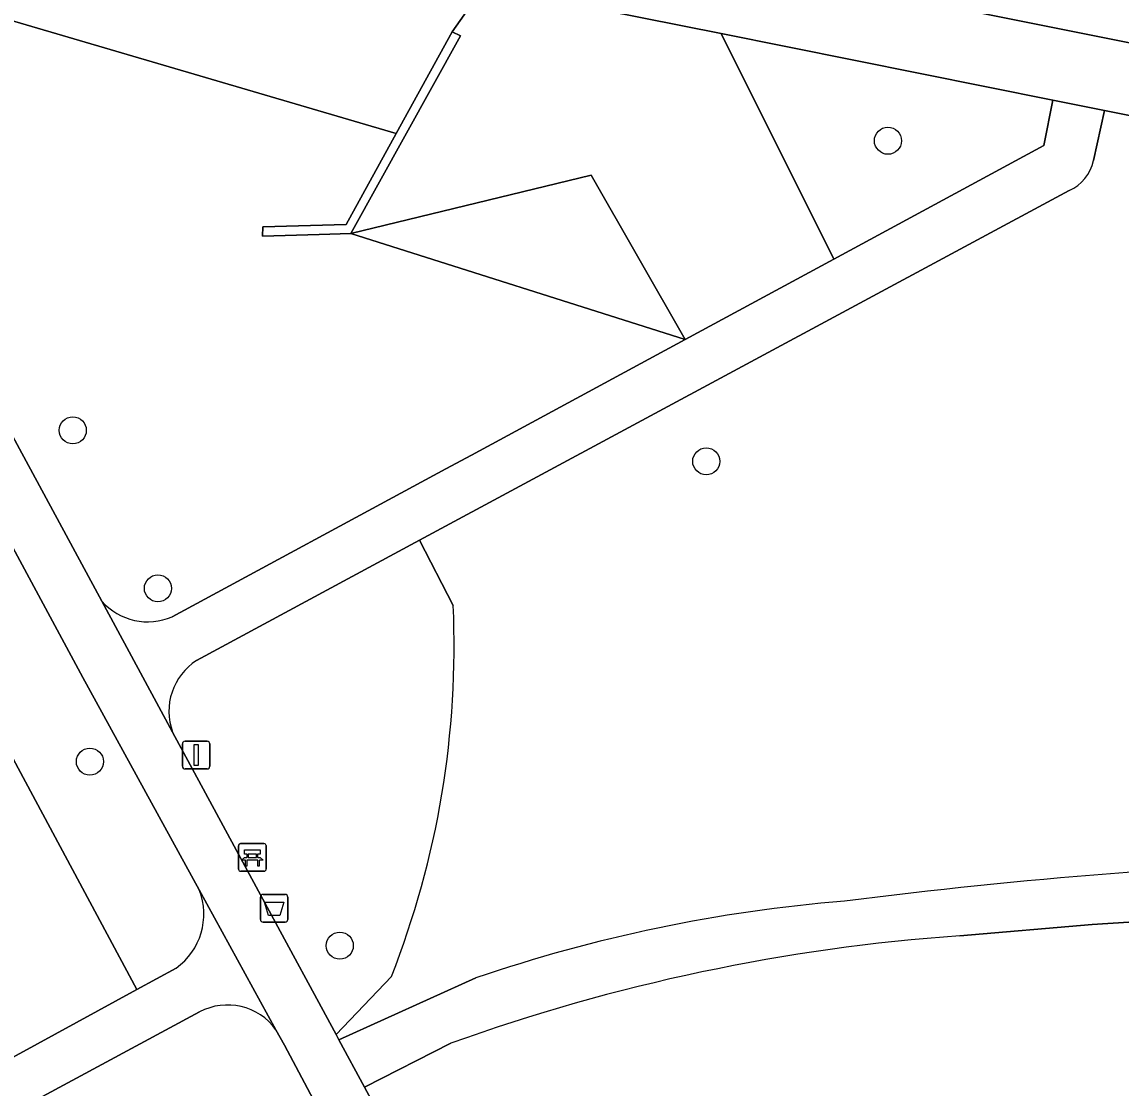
# Model space of a CAD drawing. Extents: x 161771 to 163125, y 382475 to 383179.
# Drawn here: x 162556.95 to 162596.63, y 382548.62 to 382587.11 of the extents above; entities that cross this region are included whole.
import ezdxf

# ---------------------------------------------------------------- set-up
doc = ezdxf.new("R2010")
doc.units = 0
for name, color, linetype in [('IMGEO_Afvalbak', 7, 'Continuous'), ('IMGEO_Bank', 7, 'Continuous'), ('IMGEO_Boom', 7, 'Continuous'), ('IMGEO_Groenvoorziening', 7, 'Continuous'), ('IMGEO_Hek', 7, 'Continuous'), ('IMGEO_Lichtmast', 7, 'Continuous'), ('IMGEO_Muur', 7, 'Continuous'), ('IMGEO_Rijbaan_lokaal_open', 7, 'Continuous'), ('IMGEO_Voetpad_halfverhard', 7, 'Continuous'), ('IMGEO_Voetpad_open', 7, 'Continuous')]:
    doc.layers.add(name, color=color, linetype=linetype)

msp = doc.modelspace()

# ---------------------------------------------------------------- linework, layer by layer
at = {"layer": 'IMGEO_Afvalbak'}
for p, q in [((162565.561, 382554.714), (162565.561, 382555.514)), ((162565.561, 382555.514), (162565.561, 382554.714)), ((162565.661, 382555.614), (162566.451, 382555.614)), ((162566.451, 382555.614), (162565.661, 382555.614)), ((162566.551, 382555.514), (162566.551, 382554.714)), ((162566.551, 382554.714), (162566.551, 382555.514)), ((162566.451, 382554.614), (162565.661, 382554.614)), ((162565.661, 382554.614), (162566.451, 382554.614))]:
    msp.add_line(p, q, dxfattribs=at)
msp.add_lwpolyline([(162565.704, 382555.328), (162566.408, 382555.328), (162566.259, 382554.858), (162565.853, 382554.858), (162565.704, 382555.328)], dxfattribs=at)
for centre, start, end in [((162565.661, 382555.514), 90, 180), ((162565.661, 382555.514), 90, 180), ((162566.451, 382555.514), 0, 90), ((162566.451, 382555.514), 360, 90), ((162565.661, 382554.714), 180, 270), ((162565.661, 382554.714), 180, 270), ((162566.451, 382554.714), 270, 0), ((162566.451, 382554.714), 270, 0)]:
    msp.add_arc(centre, 0.1, start, end, dxfattribs=at)
at = {"layer": 'IMGEO_Bank'}
for p, q in [((162564.768, 382556.525), (162564.768, 382557.366)), ((162564.768, 382557.366), (162564.768, 382556.525)), ((162564.843, 382557.45), (162565.684, 382557.45)), ((162565.684, 382557.45), (162564.843, 382557.45)), ((162565.768, 382557.375), (162565.768, 382556.534)), ((162565.768, 382556.534), (162565.768, 382557.375)), ((162565.077, 382556.956), (162565.077, 382557.062)), ((162565.121, 382557.062), (162565.121, 382556.956)), ((162565.409, 382557.068), (162565.127, 382557.068)), ((162565.415, 382556.956), (162565.415, 382557.062)), ((162565.459, 382557.062), (162565.459, 382556.956)), ((162565.465, 382556.848), (162565.072, 382556.848)), ((162565.127, 382556.95), (162565.409, 382556.95)), ((162565.693, 382556.45), (162564.852, 382556.45)), ((162564.852, 382556.45), (162565.693, 382556.45))]:
    msp.add_line(p, q, dxfattribs=at)
for points in [[(162565.071, 382557.068), (162564.985, 382557.068), (162564.985, 382557.229), (162565.548, 382557.229), (162565.548, 382557.068), (162565.465, 382557.068)], [(162565.015, 382556.848), (162564.873, 382556.848), (162564.985, 382556.95), (162565.071, 382556.95)], [(162565.065, 382556.841), (162565.065, 382556.634), (162565.022, 382556.634), (162565.022, 382556.841)], [(162565.465, 382556.95), (162565.548, 382556.95), (162565.66, 382556.848), (162565.521, 382556.848)], [(162565.515, 382556.841), (162565.515, 382556.634), (162565.471, 382556.634), (162565.471, 382556.841)]]:
    msp.add_lwpolyline(points, dxfattribs=at)
for centre, radius, start, end in [((162564.846, 382557.372), 0.0779, 92.4484, 184.2845), ((162564.846, 382557.372), 0.0779, 92.4484, 184.2845), ((162565.69, 382557.372), 0.0779, 2.4484, 94.2845), ((162565.69, 382557.372), 0.0779, 2.4484, 94.2845), ((162565.07, 382557.061), 0.00671, 2.8957, 87.1043), ((162565.127, 382557.061), 0.00671, 92.8957, 177.1043), ((162565.409, 382557.061), 0.00671, 2.8957, 87.1043), ((162565.466, 382557.061), 0.00671, 92.8957, 177.1043), ((162565.015, 382556.841), 0.00671, 2.8957, 87.1043), ((162565.072, 382556.841), 0.00671, 92.8957, 177.1043), ((162565.07, 382556.957), 0.00671, 272.8957, 357.1043), ((162565.127, 382556.957), 0.00671, 182.8957, 267.1043), ((162565.409, 382556.957), 0.00671, 272.8957, 357.1043), ((162565.466, 382556.957), 0.00671, 182.8957, 267.1043), ((162565.464, 382556.841), 0.00671, 2.8957, 87.1043), ((162565.521, 382556.841), 0.00671, 92.8957, 177.1043), ((162564.846, 382556.528), 0.0779, 182.4484, 274.2845), ((162564.846, 382556.528), 0.0779, 182.4484, 274.2845), ((162565.69, 382556.528), 0.0779, 272.4484, 4.2845), ((162565.69, 382556.528), 0.0779, 272.4484, 4.2845)]:
    msp.add_arc(centre, radius, start, end, dxfattribs=at)
at = {"layer": 'IMGEO_Boom'}
for centre in [(162588.214, 382582.825), (162558.786, 382572.37), (162581.656, 382571.25), (162561.86, 382566.665), (162559.404, 382560.409), (162568.425, 382553.762)]:
    msp.add_circle(centre, 0.489, dxfattribs=at)
at = {"layer": 'IMGEO_Groenvoorziening'}
for points in [[(162528.826, 382592.709), (162528.794, 382592.599), (162527.016, 382586.562), (162531.306, 382585.228), (162522.897, 382554.728), (162521.601, 382534.757), (162521.543, 382530.653), (162523.927, 382531.853), (162561.095, 382552.178), (162546.883, 382578.675)], [(162563.351, 382555.774), (162559.143, 382563.44), (162544.465, 382590.71), (162539.493, 382592.162), (162539.023, 382590.571), (162540.628, 382590.059), (162546.883, 382578.675), (162561.095, 382552.178), (162562.52, 382552.957)], [(162568.825, 382579.475), (162567.679, 382579.442), (162565.632, 382579.384), (162565.648, 382579.723), (162568.65, 382579.803), (162570.463, 382583.09), (162546.975, 382589.993), (162549.778, 382584.799), (162559.836, 382566.2)], [(162637.821, 382563.285), (162629.801, 382577.101), (162629.868, 382577.139), (162628.853, 382577.346), (162623.821, 382578.342), (162614.239, 382580.265), (162596.033, 382583.918), (162595.635, 382582.109)], [(162594.757, 382581.028), (162571.308, 382568.4), (162572.522, 382566.045)], [(162562.372, 382565.635), (162572.251, 382570.978), (162573.178, 382571.479), (162580.892, 382575.65), (162568.825, 382579.475)], [(162572.522, 382566.045), (162571.308, 382568.4), (162563.257, 382564.064)], [(162562.391, 382561.472), (162565.808, 382555.151), (162568.292, 382550.556), (162570.29, 382552.648)], [(162603.35, 382555.024), (162595.582, 382554.523), (162590.81, 382554.119)], [(162570.29, 382552.648), (162568.292, 382550.556), (162568.396, 382550.364), (162573.338, 382552.598)], [(162572.44, 382550.245), (162569.318, 382548.658), (162577.001, 382534.442), (162600.883, 382540.91), (162605.762, 382542.231), (162606.555, 382539.624), (162652.966, 382552.877)], [(162563.365, 382551.37), (162528.868, 382532.777), (162524.452, 382530.397)], [(162571.513, 382540.605), (162566.428, 382550.169), (162566.121, 382550.728)]]:
    msp.add_lwpolyline(points, dxfattribs=at)
for points in [[(162577.495, 382581.58), (162580.892, 382575.65), (162586.259, 382578.553), (162582.199, 382586.694), (162573.64, 382588.411), (162572.485, 382586.757), (162572.784, 382586.612), (162568.825, 382579.475)], [(162582.199, 382586.694), (162586.259, 382578.553), (162593.841, 382582.653), (162594.168, 382584.292)], [(162577.495, 382581.58), (162568.825, 382579.475), (162580.892, 382575.65)]]:
    msp.add_lwpolyline(points, close=True, dxfattribs=at)
for centre, radius, start, end in [((162594.166, 382582.405), 1.498, 293.2215, 348.6108), ((162561.498, 382567.686), 2.23, 221.8045, 293.0757), ((162539.936, 382564.59), 32.618, 338.5248, 2.5575), ((162539.936, 382564.59), 32.618, 338.5248, 2.5575), ((162564.446, 382562.226), 2.189, 122.9062, 200.1444), ((162612.522, 382351.656), 205.351, 91.84975, 97.23941), ((162561.126, 382554.899), 2.391, 305.6749, 21.4536), ((162591.062, 382500.841), 54.708, 94.6308, 108.9034), ((162595.657, 382485.645), 68.645, 94.04877, 109.76815), ((162564.375, 382549.471), 2.151, 35.7637, 118.0104)]:
    msp.add_arc(centre, radius, start, end, dxfattribs=at)
at = {"layer": 'IMGEO_Hek'}
msp.add_lwpolyline([(162561.095, 382552.178), (162546.883, 382578.675), (162540.628, 382590.059), (162539.023, 382590.571)], dxfattribs=at)
at = {"layer": 'IMGEO_Lichtmast'}
for p, q in [((162562.745, 382560.246), (162562.745, 382561.046)), ((162562.745, 382561.046), (162562.745, 382560.246)), ((162562.845, 382561.146), (162563.635, 382561.146)), ((162563.635, 382561.146), (162562.845, 382561.146)), ((162563.735, 382561.046), (162563.735, 382560.246)), ((162563.735, 382560.246), (162563.735, 382561.046)), ((162563.635, 382560.146), (162562.845, 382560.146)), ((162562.845, 382560.146), (162563.635, 382560.146))]:
    msp.add_line(p, q, dxfattribs=at)
msp.add_lwpolyline([(162563.165, 382561.021), (162563.315, 382561.021), (162563.315, 382560.271), (162563.165, 382560.271), (162563.165, 382561.021)], dxfattribs=at)
for centre, start, end in [((162562.845, 382561.046), 90, 180), ((162562.845, 382561.046), 90, 180), ((162563.635, 382561.046), 0, 90), ((162563.635, 382561.046), 360, 90), ((162562.845, 382560.246), 180, 270), ((162562.845, 382560.246), 180, 270), ((162563.635, 382560.246), 270, 0), ((162563.635, 382560.246), 270, 0)]:
    msp.add_arc(centre, 0.1, start, end, dxfattribs=at)
at = {"layer": 'IMGEO_Muur'}
msp.add_lwpolyline([(162565.632, 382579.384), (162567.679, 382579.442), (162568.825, 382579.475), (162572.784, 382586.612), (162572.485, 382586.757), (162570.463, 382583.09), (162568.65, 382579.803), (162565.648, 382579.723)], close=True, dxfattribs=at)
at = {"layer": 'IMGEO_Rijbaan_lokaal_open'}
msp.add_lwpolyline([(162553.952, 382601.516), (162547.986, 382603.221), (162545.474, 382603.995), (162543.524, 382597.351), (162543.945, 382597.266), (162545.895, 382596.834), (162551.536, 382595.604), (162557.902, 382594.164), (162567.186, 382592.352), (162568.262, 382592.109), (162606.49, 382584.441), (162623.202, 382581.091)], dxfattribs=at)
at = {"layer": 'IMGEO_Voetpad_halfverhard'}
for points in [[(162595.635, 382582.109), (162596.033, 382583.918), (162594.168, 382584.292), (162593.841, 382582.653), (162586.259, 382578.553), (162580.892, 382575.65), (162573.178, 382571.479), (162572.251, 382570.978), (162562.372, 382565.635)], [(162563.257, 382564.064), (162571.308, 382568.4), (162594.757, 382581.028)], [(162559.836, 382566.2), (162562.391, 382561.472)], [(162566.121, 382550.728), (162563.351, 382555.774)], [(162590.81, 382554.119), (162595.582, 382554.523), (162603.35, 382555.024)], [(162562.52, 382552.957), (162561.095, 382552.178), (162523.927, 382531.853), (162521.543, 382530.653), (162517.454, 382528.594), (162517.444, 382527.575), (162519.346, 382527.392), (162522.345, 382527.086)], [(162573.338, 382552.598), (162568.396, 382550.364), (162569.318, 382548.658), (162572.44, 382550.245)], [(162524.452, 382530.397), (162528.868, 382532.777), (162563.365, 382551.37)]]:
    msp.add_lwpolyline(points, dxfattribs=at)
for centre, radius, start, end in [((162594.166, 382582.405), 1.498, 293.2215, 348.6108), ((162561.498, 382567.686), 2.23, 221.8045, 293.0757), ((162564.446, 382562.226), 2.189, 122.9062, 200.1444), ((162612.522, 382351.656), 205.351, 91.84975, 97.23941), ((162561.126, 382554.899), 2.391, 305.6749, 21.4536), ((162591.062, 382500.841), 54.708, 94.6308, 108.9034), ((162595.657, 382485.645), 68.645, 94.04877, 109.76815), ((162564.375, 382549.471), 2.151, 35.7637, 118.0104)]:
    msp.add_arc(centre, radius, start, end, dxfattribs=at)
at = {"layer": 'IMGEO_Voetpad_open'}
msp.add_lwpolyline([(162532.214, 382594.288), (162536.955, 382592.903), (162539.493, 382592.162), (162544.465, 382590.71), (162546.975, 382589.993), (162570.463, 382583.09), (162572.485, 382586.757), (162573.64, 382588.411), (162582.199, 382586.694), (162594.168, 382584.292), (162596.033, 382583.918), (162614.239, 382580.265), (162623.821, 382578.342), (162628.853, 382577.346), (162629.868, 382577.139), (162629.886, 382577.15), (162628.173, 382580.075), (162627.617, 382580.186), (162624.356, 382580.88), (162623.928, 382580.964), (162623.202, 382581.091), (162606.49, 382584.441), (162568.262, 382592.109)], dxfattribs=at)
msp.add_lwpolyline([(162562.391, 382561.472), (162559.836, 382566.2), (162549.778, 382584.799), (162546.975, 382589.993), (162544.465, 382590.71), (162559.143, 382563.44), (162563.351, 382555.774), (162566.121, 382550.728), (162566.428, 382550.169), (162571.513, 382540.605), (162576.076, 382532.146), (162578.069, 382532.466), (162577.001, 382534.442), (162569.318, 382548.658), (162568.396, 382550.364), (162568.292, 382550.556), (162565.808, 382555.151)], close=True, dxfattribs=at)

doc.saveas('drawing.dxf')
